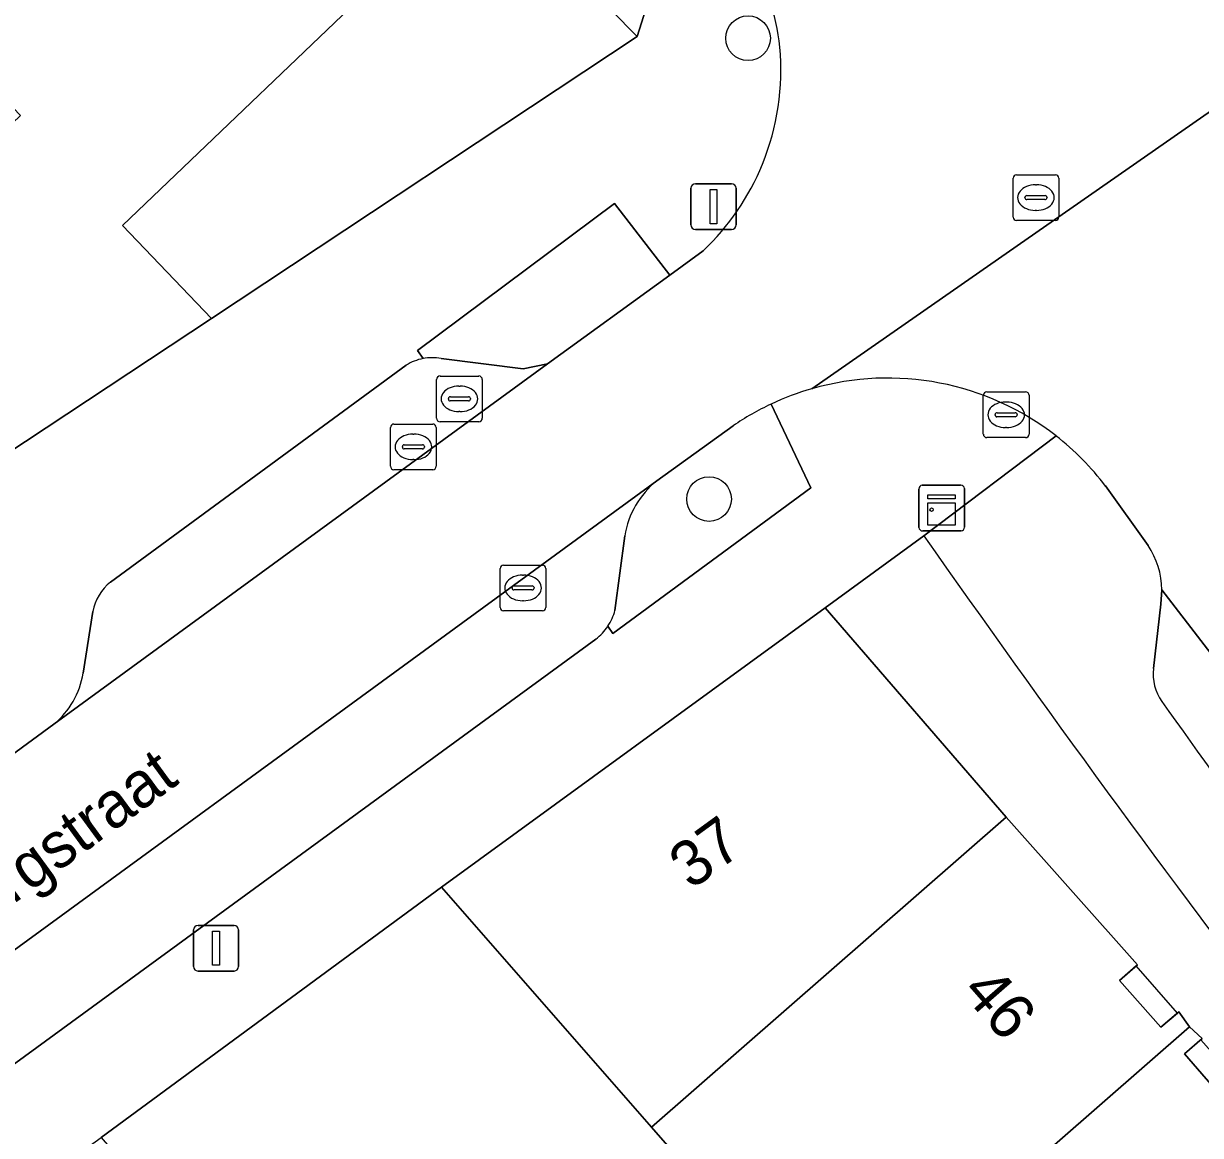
# Model space of a CAD drawing. Extents: x 161772 to 163126, y 383092 to 383917.
# Drawn here: x 162221.11 to 162246.89, y 383316.84 to 383341.19 of the extents above; entities that cross this region are included whole.
import ezdxf

# ---------------------------------------------------------------- set-up
doc = ezdxf.new("R2010")
doc.units = 0
for name, color, linetype in [('IMGEO_Boom', 7, 'Continuous'), ('IMGEO_Erf', 7, 'Continuous'), ('IMGEO_Groenvoorziening', 7, 'Continuous'), ('IMGEO_Kast', 7, 'Continuous'), ('IMGEO_Kolk', 7, 'Continuous'), ('IMGEO_Lichtmast', 7, 'Continuous'), ('IMGEO_Muur', 7, 'Continuous'), ('IMGEO_Openbare_ruimte_label', 7, 'Continuous'), ('IMGEO_Pand', 7, 'Continuous'), ('IMGEO_Pand_nummerreeks', 7, 'Continuous'), ('IMGEO_Pand_overbouw', 7, 'Continuous'), ('IMGEO_Parkeervlak_open', 7, 'Continuous'), ('IMGEO_Rijbaan_lokaal_open', 7, 'Continuous'), ('IMGEO_Rioolput', 7, 'Continuous'), ('IMGEO_Voetpad_gesloten', 7, 'Continuous'), ('IMGEO_Voetpad_open', 7, 'Continuous')]:
    doc.layers.add(name, color=color, linetype=linetype)

msp = doc.modelspace()

# ---------------------------------------------------------------- linework, layer by layer
at = {"layer": 'IMGEO_Boom'}
for centre in [(162236.981, 383340.872), (162236.128, 383330.777)]:
    msp.add_circle(centre, 0.489, dxfattribs=at)
at = {"layer": 'IMGEO_Erf'}
for points in [[(162229.421, 383342.648), (162223.28, 383336.772), (162225.23, 383334.734), (162234.551, 383340.908), (162234.371, 383341.095), (162232.967, 383342.555)], [(162240.833, 383329.97), (162238.672, 383328.397)], [(162238.672, 383328.397), (162242.637, 383323.807), (162245.511, 383320.576), (162245.119, 383320.233), (162246.024, 383319.206), (162246.418, 383319.546), (162246.65, 383319.213), (162246.928, 383318.957), (162246.543, 383318.623), (162247.446, 383317.58)], [(162251.05, 383294.755), (162244.966, 383301.706), (162245.711, 383302.357), (162241.653, 383306.985), (162242.773, 383307.967), (162238.88, 383312.423), (162234.866, 383317.016), (162230.269, 383322.276), (162222.811, 383316.795), (162225.293, 383313.914), (162226.948, 383315.363), (162229.58, 383312.357), (162232.232, 383309.328), (162230.577, 383307.879), (162233.257, 383304.822), (162234.917, 383306.266), (162237.575, 383303.209), (162240.181, 383300.213), (162238.521, 383298.769), (162243.557, 383293.038), (162244.182, 383293.584), (162246.607, 383290.81), (162249.22, 383287.823)]]:
    msp.add_lwpolyline(points, dxfattribs=at)
msp.add_arc((162521.109, 383526.552), 342.343, 215.04537, 219.66046, dxfattribs=at)
at = {"layer": 'IMGEO_Groenvoorziening'}
for points in [[(162235.267, 383335.684), (162234.059, 383337.249), (162229.739, 383334.029), (162229.863, 383333.854)], [(162230.259, 383333.856), (162232.056, 383333.627), (162232.588, 383333.742), (162235.267, 383335.684)], [(162233.91, 383327.989), (162234.021, 383327.833), (162238.357, 383331.021), (162237.486, 383332.856)], [(162236.655, 383332.38), (162234.981, 383331.174)], [(162234.28, 383329.974), (162234.067, 383328.338)]]:
    msp.add_lwpolyline(points, dxfattribs=at)
for centre, radius, start, end in [((162230.066, 383332.775), 1.098, 79.9008, 100.678), ((162239.992, 383327.518), 5.897, 115.1466, 124.4619), ((162236.19, 383329.663), 1.935, 128.664, 170.7519), ((162232.945, 383328.633), 1.16, 326.2846, 345.2736)]:
    msp.add_arc(centre, radius, start, end, dxfattribs=at)
at = {"layer": 'IMGEO_Kast'}
for p, q in [((162240.797, 383331.08), (162241.638, 383331.08)), ((162241.638, 383331.08), (162240.797, 383331.08)), ((162240.722, 383330.155), (162240.722, 383330.996)), ((162240.722, 383330.996), (162240.722, 383330.155)), ((162241.722, 383331.005), (162241.722, 383330.164)), ((162241.722, 383330.164), (162241.722, 383331.005)), ((162241.647, 383330.08), (162240.806, 383330.08)), ((162240.806, 383330.08), (162241.647, 383330.08))]:
    msp.add_line(p, q, dxfattribs=at)
for points in [[(162240.917, 383330.87), (162241.517, 383330.87), (162241.517, 383330.785), (162240.917, 383330.785), (162240.917, 383330.87)], [(162240.917, 383330.695), (162241.517, 383330.695), (162241.517, 383330.206), (162240.917, 383330.206), (162240.917, 383330.695)]]:
    msp.add_lwpolyline(points, dxfattribs=at)
msp.add_circle((162241.001, 383330.544), 0.0377, dxfattribs=at)
for centre, start, end in [((162240.8, 383331.002), 92.4484, 184.2845), ((162240.8, 383331.002), 92.4484, 184.2845), ((162241.644, 383331.002), 2.4484, 94.2845), ((162241.644, 383331.002), 2.4484, 94.2845), ((162240.8, 383330.158), 182.4484, 274.2845), ((162240.8, 383330.158), 182.4484, 274.2845), ((162241.644, 383330.158), 272.4484, 4.2845), ((162241.644, 383330.158), 272.4484, 4.2845)]:
    msp.add_arc(centre, 0.0779, start, end, dxfattribs=at)
at = {"layer": 'IMGEO_Kolk'}
for p, q in [((162242.134, 383332.197), (162242.134, 383333.049)), ((162242.209, 383333.123), (162243.061, 383333.123)), ((162242.622, 383332.903), (162242.647, 383332.903)), ((162243.135, 383333.049), (162243.135, 383332.197)), ((162242.393, 383332.617), (162242.393, 383332.629)), ((162242.436, 383332.666), (162242.834, 383332.666)), ((162242.877, 383332.629), (162242.877, 383332.617)), ((162229.226, 383332.42), (162230.078, 383332.42)), ((162242.831, 383332.58), (162242.433, 383332.58)), ((162229.151, 383331.494), (162229.151, 383332.346)), ((162229.639, 383332.2), (162229.664, 383332.2)), ((162230.152, 383332.346), (162230.152, 383331.494)), ((162243.061, 383332.123), (162242.209, 383332.123)), ((162242.645, 383332.343), (162242.62, 383332.343)), ((162229.41, 383331.914), (162229.41, 383331.926)), ((162229.848, 383331.877), (162229.45, 383331.877)), ((162229.453, 383331.963), (162229.851, 383331.963)), ((162229.894, 383331.926), (162229.894, 383331.914)), ((162229.662, 383331.64), (162229.637, 383331.64)), ((162230.078, 383331.42), (162229.226, 383331.42)), ((162231.628, 383329.33), (162232.48, 383329.33)), ((162231.553, 383328.404), (162231.553, 383329.256)), ((162232.041, 383329.11), (162232.066, 383329.11)), ((162232.554, 383329.256), (162232.554, 383328.404)), ((162231.812, 383328.824), (162231.812, 383328.836)), ((162232.25, 383328.787), (162231.852, 383328.787)), ((162231.855, 383328.873), (162232.253, 383328.873)), ((162232.296, 383328.836), (162232.296, 383328.824)), ((162232.064, 383328.55), (162232.039, 383328.55)), ((162232.48, 383328.33), (162231.628, 383328.33))]:
    msp.add_line(p, q, dxfattribs=at)
for points in [[(162242.134, 383332.197), (162242.134, 383333.049)], [(162242.209, 383333.123), (162243.061, 383333.123)], [(162243.135, 383333.049), (162243.135, 383332.197)], [(162229.226, 383332.42), (162230.078, 383332.42)], [(162229.151, 383331.494), (162229.151, 383332.346)], [(162230.152, 383332.346), (162230.152, 383331.494)], [(162243.061, 383332.123), (162242.209, 383332.123)], [(162230.078, 383331.42), (162229.226, 383331.42)], [(162231.628, 383329.33), (162232.48, 383329.33)], [(162231.553, 383328.404), (162231.553, 383329.256)], [(162232.554, 383329.256), (162232.554, 383328.404)], [(162232.48, 383328.33), (162231.628, 383328.33)]]:
    msp.add_lwpolyline(points, dxfattribs=at)
for centre, radius, start, end in [((162242.211, 383333.047), 0.0765, 91.552, 178.448), ((162242.211, 383333.047), 0.0765, 91.552, 178.448), ((162243.059, 383333.047), 0.0765, 1.552, 88.448), ((162243.059, 383333.047), 0.0765, 1.552, 88.448), ((162242.433, 383332.626), 0.0403, 85.8775, 175.7526), ((162242.43, 383332.616), 0.0366, 178.938, 274.7102), ((162242.834, 383332.623), 0.043, 264.8664, 352.4533), ((162242.838, 383332.628), 0.0386, 1.7309, 96.639), ((162229.228, 383332.344), 0.0765, 91.552, 178.448), ((162229.228, 383332.344), 0.0765, 91.552, 178.448), ((162230.076, 383332.344), 0.0765, 1.552, 88.448), ((162230.076, 383332.344), 0.0765, 1.552, 88.448), ((162242.211, 383332.199), 0.0765, 181.552, 268.448), ((162242.211, 383332.199), 0.0765, 181.552, 268.448), ((162243.059, 383332.199), 0.0765, 271.552, 358.448), ((162243.059, 383332.199), 0.0765, 271.552, 358.448), ((162229.45, 383331.923), 0.0403, 85.8775, 175.7526), ((162229.447, 383331.913), 0.0366, 178.938, 274.7102), ((162229.851, 383331.92), 0.043, 264.8664, 352.4533), ((162229.855, 383331.925), 0.0386, 1.7309, 96.639), ((162229.228, 383331.496), 0.0765, 181.552, 268.448), ((162229.228, 383331.496), 0.0765, 181.552, 268.448), ((162230.076, 383331.496), 0.0765, 271.552, 358.448), ((162230.076, 383331.496), 0.0765, 271.552, 358.448), ((162231.63, 383329.254), 0.0765, 91.552, 178.448), ((162231.63, 383329.254), 0.0765, 91.552, 178.448), ((162232.478, 383329.254), 0.0765, 1.552, 88.448), ((162232.478, 383329.254), 0.0765, 1.552, 88.448), ((162231.852, 383328.833), 0.0403, 85.8775, 175.7526), ((162231.849, 383328.823), 0.0366, 178.938, 274.7102), ((162232.253, 383328.83), 0.043, 264.8664, 352.4533), ((162232.257, 383328.835), 0.0386, 1.7309, 96.639), ((162231.63, 383328.406), 0.0765, 181.552, 268.448), ((162231.63, 383328.406), 0.0765, 181.552, 268.448), ((162232.478, 383328.406), 0.0765, 271.552, 358.448), ((162232.478, 383328.406), 0.0765, 271.552, 358.448)]:
    msp.add_arc(centre, radius, start, end, dxfattribs=at)
for centre, major_axis, ratio, start_param, end_param in [((162242.621, 383332.623), (-0.387, 0.002), 0.722429, 4.712389, 7.853982), ((162242.646, 383332.623), (-0.39, 0.002), 0.717154, 1.570796, 4.712389), ((162229.638, 383331.92), (-0.387, 0.002), 0.722429, 4.712389, 7.853982), ((162229.663, 383331.92), (-0.39, 0.002), 0.717154, 1.570796, 4.712389), ((162232.04, 383328.83), (-0.387, 0.002), 0.722429, 4.712389, 7.853982), ((162232.065, 383328.83), (-0.39, 0.002), 0.717154, 1.570796, 4.712389)]:
    msp.add_ellipse(centre, major_axis=major_axis, ratio=ratio, start_param=start_param, end_param=end_param, dxfattribs=at)
at = {"layer": 'IMGEO_Lichtmast'}
for p, q in [((162235.73, 383336.784), (162235.73, 383337.584)), ((162235.73, 383337.584), (162235.73, 383336.784)), ((162235.83, 383337.684), (162236.62, 383337.684)), ((162236.62, 383337.684), (162235.83, 383337.684)), ((162236.72, 383337.584), (162236.72, 383336.784)), ((162236.72, 383336.784), (162236.72, 383337.584)), ((162236.62, 383336.684), (162235.83, 383336.684)), ((162235.83, 383336.684), (162236.62, 383336.684)), ((162224.835, 383320.539), (162224.835, 383321.339)), ((162224.835, 383321.339), (162224.835, 383320.539)), ((162224.935, 383321.439), (162225.725, 383321.439)), ((162225.725, 383321.439), (162224.935, 383321.439)), ((162225.825, 383321.339), (162225.825, 383320.539)), ((162225.825, 383320.539), (162225.825, 383321.339)), ((162225.725, 383320.439), (162224.935, 383320.439)), ((162224.935, 383320.439), (162225.725, 383320.439))]:
    msp.add_line(p, q, dxfattribs=at)
for points in [[(162236.15, 383337.559), (162236.3, 383337.559), (162236.3, 383336.809), (162236.15, 383336.809), (162236.15, 383337.559)], [(162225.255, 383321.314), (162225.405, 383321.314), (162225.405, 383320.564), (162225.255, 383320.564), (162225.255, 383321.314)]]:
    msp.add_lwpolyline(points, dxfattribs=at)
for centre, start, end in [((162235.83, 383337.584), 90, 180), ((162235.83, 383337.584), 90, 180), ((162236.62, 383337.584), 0, 90), ((162236.62, 383337.584), 360, 90), ((162235.83, 383336.784), 180, 270), ((162235.83, 383336.784), 180, 270), ((162236.62, 383336.784), 270, 0), ((162236.62, 383336.784), 270, 0), ((162224.935, 383321.339), 90, 180), ((162224.935, 383321.339), 90, 180), ((162225.725, 383321.339), 0, 90), ((162225.725, 383321.339), 360, 90), ((162224.935, 383320.539), 180, 270), ((162224.935, 383320.539), 180, 270), ((162225.725, 383320.539), 270, 0), ((162225.725, 383320.539), 270, 0)]:
    msp.add_arc(centre, 0.1, start, end, dxfattribs=at)
at = {"layer": 'IMGEO_Muur'}
msp.add_lwpolyline([(162222.811, 383316.795), (162230.269, 383322.276)], dxfattribs=at)
at = {"layer": 'IMGEO_Pand'}
for points in [[(162229.421, 383342.648), (162223.574, 383348.756), (162219.962, 383345.299), (162217.472, 383342.916), (162221.05, 383339.177), (162218.896, 383337.116), (162220.215, 383335.738), (162217.82, 383333.426), (162219.852, 383331.173), (162220.701, 383331.735), (162225.23, 383334.734), (162223.28, 383336.772)], [(162242.637, 383323.807), (162238.672, 383328.397), (162230.269, 383322.276), (162234.866, 383317.016)], [(162242.637, 383323.807), (162234.866, 383317.016), (162238.88, 383312.423), (162246.65, 383319.213), (162246.418, 383319.546), (162246.024, 383319.206), (162245.119, 383320.233), (162245.511, 383320.576)], [(162249.698, 383313.507), (162250.829, 383314.493), (162247.83, 383317.934), (162247.446, 383317.58), (162246.543, 383318.623), (162246.928, 383318.957), (162246.65, 383319.213), (162238.88, 383312.423), (162242.773, 383307.967), (162243.026, 383307.677)]]:
    msp.add_lwpolyline(points, close=True, dxfattribs=at)
at = {"layer": 'IMGEO_Pand_overbouw'}
for points in [[(162245.482, 383320.55), (162245.119, 383320.233), (162246.024, 383319.206), (162246.384, 383319.517)], [(162246.899, 383318.932), (162246.543, 383318.623), (162247.446, 383317.58), (162247.804, 383317.91)]]:
    msp.add_lwpolyline(points, close=True, dxfattribs=at)
at = {"layer": 'IMGEO_Parkeervlak_open'}
for points in [[(162221.778, 383325.843), (162232.588, 383333.742)], [(162229.494, 383333.709), (162223.02, 383328.959)], [(162232.588, 383333.742), (162232.056, 383333.627), (162230.259, 383333.856)], [(162234.981, 383331.174), (162215.461, 383316.922)], [(162234.067, 383328.338), (162234.28, 383329.974)], [(162259.218, 383311.668), (162246.046, 383328.79), (162246.023, 383328.474), (162245.865, 383327.063)], [(162222.631, 383328.314), (162222.418, 383326.966)], [(162219.066, 383317.059), (162233.649, 383327.709)]]:
    msp.add_lwpolyline(points, dxfattribs=at)
for centre, radius, start, end in [((162230.06, 383332.81), 1.062, 100.6947, 122.2103), ((162230.066, 383332.775), 1.098, 79.9008, 100.678), ((162236.19, 383329.663), 1.935, 128.664, 170.7519), ((162223.702, 383328.108), 1.091, 128.7143, 169.0972), ((162232.945, 383328.633), 1.16, 326.2846, 345.2736), ((162232.943, 383328.628), 1.159, 307.5059, 326.5169), ((162220.618, 383327.248), 1.822, 309.5488, 351.0934), ((162246.877, 383326.931), 1.021, 172.57, 215.0896), ((162457.082, 383476.267), 258.872, 215.39009, 219.17644)]:
    msp.add_arc(centre, radius, start, end, dxfattribs=at)
at = {"layer": 'IMGEO_Rijbaan_lokaal_open'}
for points in [[(162238.381, 383333.192), (162248.767, 383340.426), (162250.161, 383341.595), (162250.301, 383341.713), (162247.678, 383344.816)], [(162236.001, 383336.216), (162235.267, 383335.684), (162232.588, 383333.742), (162221.778, 383325.843), (162220.009, 383324.55), (162216.752, 383322.174), (162216.726, 383322.155), (162210.137, 383317.35), (162202.551, 383311.798), (162200.084, 383309.99), (162197.956, 383308.43), (162188.266, 383301.328), (162187.302, 383300.684), (162186.204, 383299.95)], [(162234.981, 383331.174), (162236.655, 383332.38)], [(162180.728, 383298.277), (162180.472, 383298.312), (162173.647, 383293.553), (162172.965, 383293.041), (162173.143, 383292.801), (162176.419, 383288.739), (162187.69, 383296.571), (162187.908, 383296.732), (162189.561, 383297.948), (162191.226, 383299.172), (162204.388, 383308.839), (162205.967, 383309.992), (162215.343, 383316.836), (162215.461, 383316.922), (162234.981, 383331.174)]]:
    msp.add_lwpolyline(points, dxfattribs=at)
for centre, radius, start, end in [((162232.118, 383340.056), 5.594, 6.3715, 50.8278), ((162232.246, 383340.173), 5.455, 337.7733, 5.3048), ((162232.236, 383340.181), 5.467, 313.5161, 337.7319), ((162239.809, 383328.029), 5.357, 105.4579, 115.6963), ((162239.992, 383327.518), 5.897, 115.1466, 124.4619)]:
    msp.add_arc(centre, radius, start, end, dxfattribs=at)
at = {"layer": 'IMGEO_Rioolput'}
for p, q in [((162242.786, 383336.954), (162242.786, 383337.806)), ((162242.861, 383337.88), (162243.713, 383337.88)), ((162243.787, 383337.806), (162243.787, 383336.954)), ((162243.274, 383337.66), (162243.299, 383337.66)), ((162243.045, 383337.374), (162243.045, 383337.386)), ((162243.483, 383337.337), (162243.085, 383337.337)), ((162243.088, 383337.423), (162243.486, 383337.423)), ((162243.529, 383337.386), (162243.529, 383337.374)), ((162243.297, 383337.1), (162243.272, 383337.1)), ((162243.713, 383336.88), (162242.861, 383336.88)), ((162230.16, 383332.546), (162230.16, 383333.398)), ((162230.235, 383333.472), (162231.087, 383333.472)), ((162231.161, 383333.398), (162231.161, 383332.546)), ((162230.648, 383333.252), (162230.673, 383333.252)), ((162230.419, 383332.966), (162230.419, 383332.978)), ((162230.857, 383332.929), (162230.459, 383332.929)), ((162230.462, 383333.015), (162230.86, 383333.015)), ((162230.903, 383332.978), (162230.903, 383332.966)), ((162230.671, 383332.692), (162230.646, 383332.692)), ((162231.087, 383332.472), (162230.235, 383332.472))]:
    msp.add_line(p, q, dxfattribs=at)
for points in [[(162242.786, 383336.954), (162242.786, 383337.806)], [(162242.861, 383337.88), (162243.713, 383337.88)], [(162243.787, 383337.806), (162243.787, 383336.954)], [(162243.713, 383336.88), (162242.861, 383336.88)], [(162230.16, 383332.546), (162230.16, 383333.398)], [(162230.235, 383333.472), (162231.087, 383333.472)], [(162231.161, 383333.398), (162231.161, 383332.546)], [(162231.087, 383332.472), (162230.235, 383332.472)]]:
    msp.add_lwpolyline(points, dxfattribs=at)
for centre, radius, start, end in [((162242.863, 383337.804), 0.0765, 91.552, 178.448), ((162242.863, 383337.804), 0.0765, 91.552, 178.448), ((162243.711, 383337.804), 0.0765, 1.552, 88.448), ((162243.711, 383337.804), 0.0765, 1.552, 88.448), ((162243.085, 383337.383), 0.0403, 85.8775, 175.7526), ((162243.082, 383337.373), 0.0366, 178.938, 274.7102), ((162243.486, 383337.38), 0.043, 264.8664, 352.4533), ((162243.49, 383337.385), 0.0386, 1.7309, 96.639), ((162242.863, 383336.956), 0.0765, 181.552, 268.448), ((162242.863, 383336.956), 0.0765, 181.552, 268.448), ((162243.711, 383336.956), 0.0765, 271.552, 358.448), ((162243.711, 383336.956), 0.0765, 271.552, 358.448), ((162230.237, 383333.396), 0.0765, 91.552, 178.448), ((162230.237, 383333.396), 0.0765, 91.552, 178.448), ((162231.085, 383333.396), 0.0765, 1.552, 88.448), ((162231.085, 383333.396), 0.0765, 1.552, 88.448), ((162230.459, 383332.975), 0.0403, 85.8775, 175.7526), ((162230.456, 383332.965), 0.0366, 178.938, 274.7102), ((162230.86, 383332.972), 0.043, 264.8664, 352.4533), ((162230.864, 383332.977), 0.0386, 1.7309, 96.639), ((162230.237, 383332.548), 0.0765, 181.552, 268.448), ((162230.237, 383332.548), 0.0765, 181.552, 268.448), ((162231.085, 383332.548), 0.0765, 271.552, 358.448), ((162231.085, 383332.548), 0.0765, 271.552, 358.448)]:
    msp.add_arc(centre, radius, start, end, dxfattribs=at)
for centre, major_axis, ratio, start_param, end_param in [((162243.273, 383337.38), (-0.387, 0.002), 0.722429, 4.712389, 7.853982), ((162243.298, 383337.38), (-0.39, 0.002), 0.717154, 1.570796, 4.712389), ((162230.647, 383332.972), (-0.387, 0.002), 0.722429, 4.712389, 7.853982), ((162230.672, 383332.972), (-0.39, 0.002), 0.717154, 1.570796, 4.712389)]:
    msp.add_ellipse(centre, major_axis=major_axis, ratio=ratio, start_param=start_param, end_param=end_param, dxfattribs=at)
at = {"layer": 'IMGEO_Voetpad_gesloten'}
msp.add_lwpolyline([(162232.967, 383342.555), (162234.371, 383341.095), (162234.551, 383340.908), (162235.652, 383344.393)], dxfattribs=at)
at = {"layer": 'IMGEO_Voetpad_open'}
for points in [[(162235.652, 383344.393), (162234.551, 383340.908), (162225.23, 383334.734), (162220.701, 383331.735), (162219.852, 383331.173), (162206.249, 383322.642), (162203.496, 383320.915), (162200.785, 383319.215), (162198.292, 383317.652), (162195.048, 383315.551), (162192.644, 383313.994), (162189.851, 383312.185), (162181.014, 383306.463), (162181.367, 383306.033), (162178.959, 383304.304), (162174.427, 383302.411), (162177.4, 383299.583)], [(162248.767, 383340.426), (162238.381, 383333.192)], [(162229.863, 383333.854), (162229.739, 383334.029), (162234.059, 383337.249), (162235.267, 383335.684), (162236.001, 383336.216)], [(162223.02, 383328.959), (162229.494, 383333.709)], [(162237.486, 383332.856), (162238.357, 383331.021), (162234.021, 383327.833), (162233.91, 383327.989)], [(162221.177, 383315.612), (162222.811, 383316.795), (162230.269, 383322.276), (162238.672, 383328.397), (162240.833, 383329.97), (162243.726, 383332.161)], [(162243.726, 383332.161), (162240.833, 383329.97)], [(162245.743, 383329.757), (162244.81, 383331.063)], [(162244.81, 383331.063), (162245.743, 383329.757)], [(162245.865, 383327.063), (162246.023, 383328.474), (162246.046, 383328.79)], [(162246.046, 383328.79), (162259.218, 383311.668), (162259.604, 383311.139), (162272.715, 383296.086), (162272.986, 383295.768), (162295.198, 383270.803), (162295.328, 383270.674), (162296.022, 383269.83)], [(162222.418, 383326.966), (162222.631, 383328.314)], [(162233.649, 383327.709), (162219.066, 383317.059)], [(162208.173, 383320.08), (162214.966, 383324.53), (162215.808, 383323.394), (162216.726, 383322.155), (162216.752, 383322.174), (162220.009, 383324.55), (162221.778, 383325.843)]]:
    msp.add_lwpolyline(points, dxfattribs=at)
for centre, radius, start, end in [((162232.118, 383340.056), 5.594, 6.3715, 50.8278), ((162232.246, 383340.173), 5.455, 337.7733, 5.3048), ((162232.236, 383340.181), 5.467, 313.5161, 337.7319), ((162230.06, 383332.81), 1.062, 100.6947, 122.2103), ((162240.042, 383327.433), 5.994, 52.0752, 106.0893), ((162240.042, 383327.433), 5.994, 52.0752, 106.0893), ((162239.809, 383328.029), 5.357, 105.4579, 115.6963), ((162240.007, 383327.405), 6.037, 37.2904, 51.9744), ((162240.007, 383327.405), 6.037, 37.2904, 51.9744), ((162521.109, 383526.552), 342.343, 215.04537, 219.66046), ((162244.296, 383328.773), 1.75, 0.5676, 34.2281), ((162244.296, 383328.773), 1.75, 0.5676, 34.2281), ((162223.702, 383328.108), 1.091, 128.7143, 169.0972), ((162232.943, 383328.628), 1.159, 307.5059, 326.5169), ((162220.618, 383327.248), 1.822, 309.5488, 351.0934), ((162246.877, 383326.931), 1.021, 172.57, 215.0896), ((162457.082, 383476.267), 258.872, 215.39009, 219.17644)]:
    msp.add_arc(centre, radius, start, end, dxfattribs=at)

# ---------------------------------------------------------------- texts
at = {"layer": 'IMGEO_Openbare_ruimte_label'}
msp.add_text('Treurenburgstraat', height=1, rotation=36.1368, dxfattribs=at).set_placement((162215.904, 383318.255))
at = {"layer": 'IMGEO_Pand_nummerreeks'}
for s, rotation, p in [('37', 36.0697, (162235.736, 383322.201)), ('46', 311.1492, (162241.632, 383319.972))]:
    msp.add_text(s, height=1, rotation=rotation, dxfattribs=at).set_placement(p)

doc.saveas('drawing.dxf')
